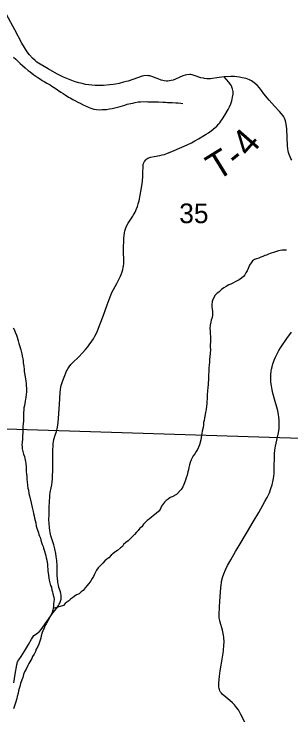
# Model space of a CAD drawing. Extents: x 0 to 34, y -8.9 to 22.
# Drawn here: x 28.852 to 29.442, y 9.596 to 11.088 of the extents above; entities that cross this region are included whole.
import ezdxf

# ---------------------------------------------------------------- set-up
doc = ezdxf.new("R2010")
doc.units = 0
for name, color, linetype in [('GM_X_Corporation', 7, 'Continuous'), ('GM_X_Minor_River', 7, 'Continuous'), ('GM_X_Section_Text', 7, 'Continuous'), ('GM_X_State_Route', 7, 'Continuous'), ('GM_X_Township_Road', 7, 'Continuous'), ('GM_X_Township_Road_Text', 7, 'Continuous')]:
    doc.layers.add(name, color=color, linetype=linetype)

msp = doc.modelspace()

# ---------------------------------------------------------------- linework, layer by layer
at = {"layer": 'GM_X_Corporation'}
msp.add_lwpolyline([(29.5966, 11.1991), (29.575, 10.1808), (28.7457, 10.2071), (28.7671, 11.2169)], close=True, dxfattribs=at)
at = {"layer": 'GM_X_Minor_River'}
for points in [[(28.8512, 10.9966), (28.8566, 10.9918), (28.8658, 10.9828), (28.8708, 10.9784), (28.8762, 10.9739), (28.8827, 10.9679), (28.8869, 10.965), (28.8946, 10.959), (28.8992, 10.9561), (28.905, 10.952), (28.9088, 10.9494), (28.9126, 10.9468), (28.9168, 10.9443), (28.9222, 10.9413), (28.9291, 10.9373), (28.9333, 10.9347), (28.9398, 10.9306), (28.9524, 10.9221), (28.957, 10.9188), (28.9616, 10.9162), (28.9685, 10.9114), (28.9723, 10.9096), (28.978, 10.9062), (28.9834, 10.9037), (28.9887, 10.9004), (28.9933, 10.8985), (28.9998, 10.8952), (29.0059, 10.8923), (29.0124, 10.889), (29.0162, 10.8876), (29.0223, 10.8858), (29.028, 10.8847), (29.0337, 10.8844), (29.0401, 10.8846), (29.0446, 10.885), (29.0492, 10.8851), (29.0556, 10.8863), (29.0613, 10.8872), (29.0669, 10.8884), (29.0726, 10.8901), (29.0782, 10.8913), (29.0887, 10.8945), (29.0933, 10.8961), (29.097, 10.8969), (29.1012, 10.8978), (29.1057, 10.8986), (29.1102, 10.8998), (29.1166, 10.9011), (29.1215, 10.9016), (29.1336, 10.9018), (29.1374, 10.9015), (29.1454, 10.9016), (29.1495, 10.9013), (29.1548, 10.901), (29.1598, 10.9011), (29.1692, 10.9005)], [(29.1692, 10.9005), (29.1749, 10.9002), (29.1791, 10.8999), (29.1851, 10.8996), (29.1889, 10.8997), (29.1973, 10.8991), (29.2022, 10.8988), (29.2075, 10.8981), (29.212, 10.8978)], [(29.4325, 10.5856), (29.428, 10.5855), (29.4234, 10.5851), (29.4193, 10.585), (29.4155, 10.5842), (29.411, 10.5829), (29.4069, 10.5814), (29.3978, 10.5782), (29.3941, 10.577), (29.3899, 10.575), (29.3862, 10.5738), (29.3821, 10.5718), (29.3779, 10.5702), (29.3734, 10.5686), (29.3685, 10.567), (29.3648, 10.5654), (29.3606, 10.5627), (29.3573, 10.5581), (29.3536, 10.5535), (29.3511, 10.5462), (29.3489, 10.5412), (29.3463, 10.537), (29.3441, 10.5332), (29.3408, 10.529), (29.3367, 10.5258), (29.3318, 10.5223), (29.3236, 10.518), (29.3187, 10.5153), (29.3138, 10.5133), (29.3097, 10.5117), (29.3041, 10.5082), (29.2992, 10.5051), (29.294, 10.5019), (29.2884, 10.4962), (29.2847, 10.4938), (29.2806, 10.4899), (29.2758, 10.48), (29.2744, 10.4758), (29.2738, 10.469), (29.2735, 10.464), (29.2743, 10.4595), (29.2748, 10.4549), (29.2748, 10.4511), (29.2749, 10.4473), (29.2742, 10.442), (29.2724, 10.4363), (29.2714, 10.4321), (29.27, 10.426), (29.2697, 10.4184), (29.2702, 10.4139), (29.2703, 10.4074), (29.2708, 10.4017), (29.2709, 10.3972), (29.2706, 10.39), (29.2703, 10.3839), (29.2701, 10.3786), (29.2705, 10.3737), (29.2699, 10.3653), (29.2693, 10.3588), (29.269, 10.3524), (29.2684, 10.3455), (29.2681, 10.3417), (29.2675, 10.3334), (29.2672, 10.3254), (29.2669, 10.3212), (29.2666, 10.3152), (29.2664, 10.3079), (29.2661, 10.3041), (29.2658, 10.2984), (29.2655, 10.2939), (29.2645, 10.2851), (29.2639, 10.2783), (29.2636, 10.2737), (29.2637, 10.2692), (29.263, 10.2624), (29.2631, 10.2578), (29.2624, 10.2536), (29.2618, 10.246), (29.2604, 10.2407), (29.2597, 10.2354), (29.2583, 10.2281), (29.2573, 10.2224), (29.2562, 10.2182), (29.2556, 10.2133), (29.2549, 10.208), (29.2532, 10.2), (29.2525, 10.1954), (29.2511, 10.1866), (29.2505, 10.1813), (29.2476, 10.171), (29.2451, 10.1661), (29.2429, 10.1611), (29.2403, 10.1565), (29.2374, 10.1519), (29.234, 10.1477), (29.23, 10.1392), (29.2275, 10.1331), (29.2264, 10.1285), (29.2246, 10.1228), (29.224, 10.1179), (29.2229, 10.1137)], [(28.8508, 10.4201), (28.8536, 10.4152), (28.8548, 10.4107), (28.8575, 10.4043), (28.8591, 10.3998), (28.8615, 10.3926), (28.8628, 10.3869), (28.8644, 10.3824), (28.8668, 10.3733), (28.8688, 10.365), (28.8697, 10.3597), (28.8713, 10.3541), (28.8717, 10.3503), (28.8722, 10.3454), (28.8731, 10.3385), (28.874, 10.3314), (28.8744, 10.3268), (28.8757, 10.3196), (28.877, 10.3109), (28.8774, 10.3068), (28.8783, 10.3003), (28.8793, 10.2878), (28.879, 10.284), (28.8783, 10.2779), (28.8773, 10.2726), (28.8766, 10.268), (28.8759, 10.2639), (28.8746, 10.2547), (28.8735, 10.2494), (28.8732, 10.2448), (28.8729, 10.2395), (28.873, 10.2357), (28.8724, 10.2289), (28.8725, 10.2224), (28.8719, 10.2148), (28.8716, 10.2107), (28.8713, 10.2023), (28.8711, 10.1955), (28.8708, 10.1905), (28.8702, 10.1826), (28.8695, 10.1765), (28.8692, 10.1712), (28.8697, 10.1674), (28.8701, 10.1625), (28.8714, 10.1564), (28.873, 10.1507), (28.8746, 10.1458), (28.8754, 10.1417), (28.877, 10.1356), (28.8775, 10.1311), (28.8784, 10.1235), (28.8786, 10.1141), (28.879, 10.1084), (28.8795, 10.1034), (28.88, 10.097), (28.8804, 10.0925), (28.8813, 10.0845), (28.8822, 10.0785), (28.883, 10.0743), (28.8839, 10.0671), (28.8855, 10.0622), (28.8888, 10.0471), (28.8909, 10.0373), (28.8929, 10.0286), (28.8937, 10.0248), (28.8953, 10.0199), (28.8958, 10.0146), (28.8986, 10.0048), (28.8999, 9.998), (28.9019, 9.9916), (28.9035, 9.9874), (28.9047, 9.9837), (28.9055, 9.9799), (28.9067, 9.9761), (28.9087, 9.972)], [(29.2229, 10.1137), (29.2211, 10.1061), (29.219, 10.1003), (29.2179, 10.0958), (29.2143, 10.0862), (29.2121, 10.0816), (29.2084, 10.0755), (29.1984, 10.0651), (29.1894, 10.0604), (29.1853, 10.0584), (29.1804, 10.0553), (29.1767, 10.0526), (29.1726, 10.0487), (29.1667, 10.0402), (29.1634, 10.0334), (29.1608, 10.0295), (29.1552, 10.0245), (29.1492, 10.0202), (29.1444, 10.0163), (29.1403, 10.0125), (29.1362, 10.0097), (29.1317, 10.0055), (29.1284, 10.0016), (29.1243, 9.9963), (29.1202, 9.9932), (29.1169, 9.9882), (29.1131, 9.9851), (29.1087, 9.9801), (29.1054, 9.9762), (29.0953, 9.9665), (29.0905, 9.9627), (29.0856, 9.9584), (29.0834, 9.9546), (29.0793, 9.9518), (29.0726, 9.946), (29.067, 9.9421), (29.0629, 9.9387), (29.0592, 9.9356), (29.0543, 9.9305), (29.0498, 9.9274), (29.0461, 9.9236), (29.0417, 9.9189), (29.0357, 9.9135), (29.0316, 9.9089), (29.0283, 9.9043), (29.0261, 9.8997), (29.0239, 9.8955), (29.0217, 9.8905), (29.0188, 9.8859), (29.0162, 9.8813), (29.0121, 9.8756), (29.0077, 9.8709), (29.004, 9.8663), (28.9995, 9.8609), (28.9958, 9.8578), (28.991, 9.8539), (28.9857, 9.8512), (28.9808, 9.8481), (28.9767, 9.8454), (28.9726, 9.8422), (28.9689, 9.8388), (28.9652, 9.8357), (28.9614, 9.8333), (28.9577, 9.8287), (28.9358, 9.8224)], [(28.9087, 9.972), (28.9099, 9.9678), (28.9111, 9.9629), (28.9123, 9.9588), (28.9143, 9.9542), (28.9155, 9.9505), (28.9175, 9.9448), (28.9191, 9.9392), (28.9203, 9.9342), (28.9208, 9.9305), (28.9224, 9.9256), (28.9232, 9.9206), (28.924, 9.9165), (28.9241, 9.9108), (28.9246, 9.9066), (28.9246, 9.9025), (28.9256, 9.893), (28.9264, 9.8873), (28.9276, 9.8828), (28.9289, 9.8767), (28.9305, 9.8715), (28.9321, 9.8677), (28.9333, 9.8617), (28.9345, 9.8575), (28.9353, 9.8537), (28.937, 9.8465), (28.9378, 9.8416), (28.9375, 9.8375), (28.9369, 9.8318), (28.9362, 9.8272), (28.9359, 9.823), (28.9352, 9.8185), (28.9334, 9.8135), (28.9316, 9.8089), (28.929, 9.8047), (28.9272, 9.8009), (28.9246, 9.7959), (28.9206, 9.7898), (28.9184, 9.7855), (28.9166, 9.7806), (28.9147, 9.7768), (28.9118, 9.7691), (28.9104, 9.7645), (28.9094, 9.7592), (28.9083, 9.755), (28.9051, 9.7462), (28.9029, 9.7413), (28.8999, 9.7355), (28.8981, 9.731), (28.8956, 9.7252), (28.8919, 9.7202), (28.8905, 9.7157), (28.8838, 9.7049), (28.8816, 9.7007), (28.8784, 9.6934), (28.8751, 9.6873), (28.8725, 9.6816), (28.8715, 9.6755), (28.8689, 9.6705), (28.8664, 9.6629), (28.865, 9.6564), (28.8636, 9.6519), (28.8621, 9.6469), (28.8615, 9.6423), (28.8593, 9.6351), (28.8583, 9.6305), (28.8558, 9.6214), (28.8511, 9.6084)]]:
    msp.add_lwpolyline(points, dxfattribs=at)
at = {"layer": 'GM_X_State_Route'}
for points in [[(29.4437, 10.7769), (29.4418, 10.7806), (29.4402, 10.7843), (29.4385, 10.789), (29.4372, 10.7934), (29.4364, 10.7968), (29.4356, 10.8012), (29.4349, 10.8074), (29.433, 10.8429), (29.4323, 10.8496), (29.4312, 10.8574), (29.4304, 10.861), (29.4292, 10.8643), (29.4281, 10.8667), (29.4268, 10.869), (29.4254, 10.8713), (29.4221, 10.8756), (29.418, 10.8807), (29.4072, 10.8922), (29.396, 10.9049), (29.3847, 10.9185), (29.3793, 10.9254), (29.3749, 10.9314), (29.3702, 10.9366), (29.3641, 10.9416), (29.3612, 10.9438), (29.358, 10.9458), (29.3541, 10.948), (29.3471, 10.9506), (29.3384, 10.9527), (29.3324, 10.9537), (29.3271, 10.9544), (29.3217, 10.9549), (29.3141, 10.9553), (29.2997, 10.9546), (29.2845, 10.9522), (29.2748, 10.9507), (29.2709, 10.9503), (29.2683, 10.9501), (29.263, 10.9503), (29.2583, 10.9508), (29.2556, 10.9513), (29.2504, 10.9526), (29.2363, 10.9576), (29.2315, 10.9589), (29.2286, 10.9592), (29.2267, 10.9594), (29.2206, 10.9589), (29.2167, 10.9581), (29.2122, 10.9563), (29.1965, 10.9493), (29.1912, 10.9475), (29.1869, 10.9464), (29.1835, 10.9458), (29.1802, 10.9456), (29.1768, 10.9455), (29.172, 10.9461), (29.169, 10.9467), (29.1655, 10.9476), (29.1592, 10.9499), (29.153, 10.9523), (29.1479, 10.9545), (29.1439, 10.9558), (29.1419, 10.9563), (29.1388, 10.9568), (29.1363, 10.957), (29.1292, 10.9566), (29.1253, 10.9557), (29.0952, 10.9456), (29.0915, 10.9445), (29.0859, 10.9429), (29.0765, 10.9406), (29.0686, 10.939), (29.0638, 10.9382), (29.0565, 10.9372), (29.0429, 10.9361), (29.0347, 10.9358), (29.0252, 10.936), (29.0179, 10.9365), (29.0117, 10.9373), (29.005, 10.9384), (28.9974, 10.94), (28.9907, 10.9418), (28.9829, 10.9441), (28.9754, 10.9467), (28.9652, 10.9507), (28.9578, 10.9539), (28.9504, 10.9573), (28.9433, 10.9611), (28.9253, 10.9714), (28.9079, 10.9815), (28.9013, 10.986), (28.8973, 10.9891), (28.8916, 10.9942), (28.8855, 11.001), (28.8808, 11.0074), (28.8745, 11.0167), (28.8691, 11.026), (28.854, 11.0543), (28.8368, 11.0873)], [(29.3484, 9.5715), (29.3353, 9.597), (29.3301, 9.6063), (29.3265, 9.6115), (29.322, 9.6171), (29.3176, 9.6218), (29.3123, 9.6266), (29.3034, 9.6335), (29.296, 9.6396), (29.2939, 9.6422), (29.2924, 9.6445), (29.291, 9.647), (29.2899, 9.6496), (29.2891, 9.6523), (29.2886, 9.655), (29.2883, 9.6577), (29.2884, 9.6634), (29.2902, 9.6786), (29.2917, 9.6894), (29.2937, 9.7017), (29.2978, 9.7276), (29.2984, 9.7327), (29.2994, 9.744), (29.2996, 9.751), (29.2992, 9.761), (29.2987, 9.7657), (29.2981, 9.7692), (29.2966, 9.7762), (29.2916, 9.7932), (29.2906, 9.797), (29.2901, 9.7997), (29.2895, 9.8028), (29.289, 9.809), (29.2899, 9.8258), (29.2906, 9.8376), (29.292, 9.8577), (29.2934, 9.8732), (29.2939, 9.8765), (29.2945, 9.8797), (29.2957, 9.8848), (29.2967, 9.8886), (29.2992, 9.896), (29.3029, 9.905), (29.3071, 9.9137), (29.3138, 9.9257), (29.3241, 9.9434), (29.3298, 9.9531), (29.3495, 9.9865), (29.3617, 10.007), (29.3735, 10.027), (29.3864, 10.05), (29.3913, 10.0589), (29.3962, 10.069), (29.3996, 10.0776), (29.4023, 10.0858), (29.4044, 10.0957), (29.4054, 10.1031), (29.4061, 10.1107), (29.4063, 10.1185), (29.4065, 10.1245), (29.407, 10.1429), (29.4073, 10.1519), (29.4077, 10.1593), (29.4084, 10.164), (29.4092, 10.1683), (29.4137, 10.1875), (29.4154, 10.1962), (29.4167, 10.2059), (29.417, 10.2114), (29.4171, 10.2172), (29.4168, 10.2235), (29.4163, 10.2297), (29.4155, 10.2358), (29.4141, 10.243), (29.4122, 10.251), (29.4087, 10.2628), (29.4037, 10.2806), (29.4019, 10.2883), (29.4004, 10.2962), (29.3994, 10.3041), (29.399, 10.3123), (29.3993, 10.3197), (29.4002, 10.3276), (29.4009, 10.3319), (29.4021, 10.3372), (29.4038, 10.3432), (29.4051, 10.3472), (29.4065, 10.351), (29.4091, 10.3574), (29.4106, 10.3607), (29.4134, 10.3662), (29.4166, 10.3717), (29.4199, 10.3771), (29.4337, 10.3974), (29.443, 10.4107)]]:
    msp.add_lwpolyline(points, dxfattribs=at)
at = {"layer": 'GM_X_Township_Road'}
msp.add_lwpolyline([(28.8519, 9.664), (28.855, 9.6825), (28.8585, 9.7022), (28.8589, 9.7046), (28.8595, 9.7067), (28.8608, 9.7099), (28.8624, 9.7128), (28.8675, 9.7203), (28.8747, 9.7313), (28.8834, 9.7459), (28.8897, 9.7569), (28.8922, 9.7612), (28.895, 9.7648), (28.8984, 9.7673), (28.9029, 9.7702), (28.9049, 9.7717), (28.9068, 9.7734), (28.9102, 9.7774), (28.9257, 9.7998), (28.9334, 9.8109), (28.9449, 9.8251), (28.9473, 9.8285), (28.9489, 9.8313), (28.9499, 9.8334), (28.9516, 9.8379), (28.9526, 9.8425), (28.953, 9.8463), (28.9529, 9.85), (28.9523, 9.854), (28.9513, 9.858), (28.9482, 9.8672), (28.9469, 9.872), (28.9459, 9.8778), (28.9455, 9.8815), (28.9452, 9.8851), (28.9446, 9.8943), (28.944, 9.9135), (28.9433, 9.9245), (28.9424, 9.933), (28.9414, 9.9393), (28.9395, 9.9492), (28.9373, 9.9579), (28.9312, 9.9774), (28.9302, 9.9809), (28.9294, 9.9841), (28.9286, 9.9885), (28.9278, 9.9951), (28.9272, 10.0031), (28.9269, 10.0117), (28.927, 10.0219), (28.9275, 10.0353), (28.9281, 10.0521), (28.9284, 10.0581), (28.9289, 10.0635), (28.9297, 10.0694), (28.9317, 10.0793), (28.9331, 10.0857), (28.9338, 10.0914), (28.9344, 10.099), (28.9347, 10.1059), (28.935, 10.1149), (28.9352, 10.1612), (28.9356, 10.168), (28.9361, 10.1732), (28.9366, 10.1774), (28.9376, 10.1819), (28.94, 10.1913), (28.9426, 10.1994), (28.9441, 10.2049), (28.9457, 10.2125), (28.9467, 10.219), (28.9475, 10.2273), (28.949, 10.2577), (28.9509, 10.2825), (28.9516, 10.289), (28.9523, 10.2936), (28.9532, 10.2973), (28.9542, 10.3016), (28.9556, 10.3058), (28.959, 10.3148), (28.9643, 10.3275), (28.9653, 10.3296), (28.9669, 10.3325), (28.9701, 10.3372), (28.9736, 10.3417), (28.9774, 10.3459), (28.9895, 10.3572), (28.9991, 10.3674), (29.0047, 10.3739), (29.0095, 10.3798), (29.0128, 10.3841), (29.0184, 10.3919), (29.0215, 10.3966), (29.0249, 10.4022), (29.0273, 10.407), (29.0303, 10.4137), (29.0361, 10.4283), (29.0422, 10.4446), (29.0508, 10.4687), (29.0548, 10.4806), (29.0584, 10.4897), (29.0609, 10.4953), (29.064, 10.5017), (29.0713, 10.5147), (29.0767, 10.5247), (29.0792, 10.5297), (29.0809, 10.5338), (29.0828, 10.5394), (29.084, 10.5439), (29.0851, 10.5485), (29.0857, 10.552), (29.0861, 10.5565), (29.0862, 10.5613), (29.0859, 10.5846), (29.0863, 10.6117), (29.0868, 10.616), (29.0879, 10.6228), (29.0887, 10.6261), (29.0899, 10.6307), (29.0913, 10.6346), (29.0928, 10.6377), (29.0954, 10.6429), (29.0995, 10.6492), (29.1053, 10.6577), (29.107, 10.6605), (29.1094, 10.6647), (29.1119, 10.6698), (29.1135, 10.6734), (29.1154, 10.6785), (29.1171, 10.6839), (29.1186, 10.6905), (29.1225, 10.7102), (29.1254, 10.7263), (29.1261, 10.7333), (29.1267, 10.742), (29.1269, 10.7479), (29.1272, 10.7663), (29.1278, 10.7686), (29.1287, 10.7712), (29.1302, 10.7739), (29.1331, 10.778), (29.1352, 10.7799), (29.1372, 10.781), (29.1392, 10.7821), (29.1409, 10.7829), (29.1433, 10.7836), (29.1512, 10.7852), (29.1633, 10.7869), (29.1681, 10.7881), (29.1727, 10.7894), (29.1794, 10.7916), (29.1888, 10.7953), (29.2098, 10.8044), (29.221, 10.8096), (29.2306, 10.8143), (29.2374, 10.8179), (29.2454, 10.8225), (29.2618, 10.8324), (29.2665, 10.8355), (29.2725, 10.8397), (29.2768, 10.8431), (29.2841, 10.8496), (29.2883, 10.8542), (29.2905, 10.8568), (29.2928, 10.8599), (29.2965, 10.8651), (29.3015, 10.873), (29.3086, 10.8848), (29.3116, 10.8907), (29.3141, 10.897), (29.3162, 10.9034), (29.317, 10.9067), (29.318, 10.9115), (29.3189, 10.9178), (29.3191, 10.92), (29.3189, 10.923), (29.3185, 10.9261), (29.3179, 10.9286), (29.3173, 10.9307), (29.3154, 10.9351), (29.3134, 10.9383), (29.3099, 10.9428), (29.2997, 10.9546)], dxfattribs=at)

# ---------------------------------------------------------------- texts
at = {"layer": 'GM_X_Section_Text'}
msp.add_text('35', height=0.04186, rotation=0, dxfattribs=at).set_placement((29.2043, 10.6429))
at = {"layer": 'GM_X_Township_Road_Text'}
for s, rotation, p in [('4', 48.7838, (29.3529, 10.7809)), ('T', 31.7333, (29.2846, 10.732)), ('-', 39.033, (29.3272, 10.7589))]:
    msp.add_text(s, height=0.0568, rotation=rotation, dxfattribs=at).set_placement(p)

doc.saveas('drawing.dxf')
